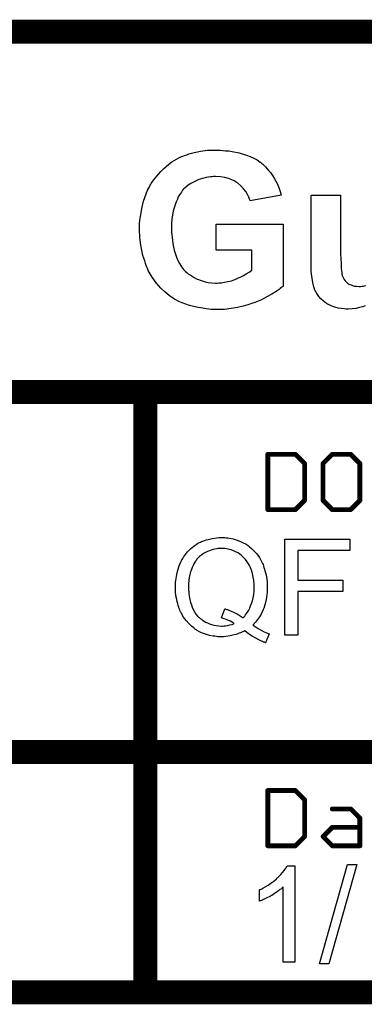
# Model space of a CAD drawing. Extents: x -1.5 to 9, y -3 to 5.
# Tile 261 of 368: x 6.995 to 7.282, y -3.01 to -2.19. Entities that reach past the tile are written whole.
import ezdxf

# ---------------------------------------------------------------- set-up
doc = ezdxf.new("R2010")
doc.units = 0
doc.layers.get('0').update_dxf_attribs({"linetype": 'CONTINUOUS'})
doc.layers.add('qfn16-30-34-a_mechanical_19', color=1, linetype='CONTINUOUS')

# ---------------------------------------------------------------- blocks, each defined once
blk = doc.blocks.new('D10')
at = {"const_width": 0.01}
blk.add_lwpolyline([(-0.005, 0, 1), (0.005, 0, 1)], format="xyb", close=True, dxfattribs=at)
blk = doc.blocks.new('D55')
at = {"const_width": 0.005}
blk.add_lwpolyline([(-0.0025, 0, 1), (0.0025, 0, 1)], format="xyb", close=True, dxfattribs=at)
blk = doc.blocks.new('D56')
at = {"const_width": 0.001}
blk.add_lwpolyline([(-0.0005, 0, 1), (0.0005, 0, 1)], format="xyb", close=True, dxfattribs=at)
blk = doc.blocks.new('D57')
at = {"const_width": 0.002}
blk.add_lwpolyline([(-0.001, 0, 1), (0.001, 0, 1)], format="xyb", close=True, dxfattribs=at)

msp = doc.modelspace()

# ---------------------------------------------------------------- linework, layer by layer
at = {"layer": 'qfn16-30-34-a_mechanical_19', "color": 1}
for points, const_width in [([(6.4, -2.2), (9, -2.2)], 0.02), ([(6.7, -2.5), (7.1, -2.5)], 0.02), ([(7.1, -2.5), (8.6, -2.5)], 0.02), ([(7.1, -2.8), (7.1, -2.5)], 0.02), ([(7.1, -2.495), (7.1, -2.495)], 0.01), ([(7.1, -2.495), (7.1, -2.495)], 0.01), ([(7.1, -2.505), (7.1, -2.505)], 0.01), ([(7.1, -2.505), (7.1, -2.505)], 0.01), ([(7.105, -2.5), (7.105, -2.5)], 0.01), ([(7.105, -2.5), (7.105, -2.5)], 0.01), ([(7.202, -2.598), (7.202, -2.551961)], 0.004), ([(7.202, -2.551961), (7.22502, -2.551961)], 0.004), ([(7.202, -2.550961), (7.202, -2.550961)], 0.002), ([(7.202, -2.550961), (7.202, -2.550961)], 0.002), ([(7.22502, -2.551961), (7.232693, -2.559634)], 0.004), ([(7.248039, -2.559634), (7.255712, -2.551961)], 0.004), ([(7.255712, -2.551961), (7.271059, -2.551961)], 0.004), ([(7.255712, -2.550961), (7.255712, -2.550961)], 0.002), ([(7.255712, -2.550961), (7.255712, -2.550961)], 0.002), ([(7.271059, -2.551961), (7.278732, -2.559634)], 0.004), ([(7.203, -2.551961), (7.203, -2.551961)], 0.002), ([(7.203, -2.551961), (7.203, -2.551961)], 0.002), ([(7.22502, -2.552961), (7.22502, -2.552961)], 0.002), ([(7.22502, -2.552961), (7.22502, -2.552961)], 0.002), ([(7.225727, -2.551254), (7.225727, -2.551254)], 0.002), ([(7.225727, -2.551254), (7.225727, -2.551254)], 0.002), ([(7.232693, -2.590327), (7.232693, -2.559634)], 0.004), ([(7.248039, -2.590327), (7.248039, -2.559634)], 0.004), ([(7.247332, -2.558927), (7.247332, -2.558927)], 0.002), ([(7.247332, -2.558927), (7.247332, -2.558927)], 0.002), ([(7.256419, -2.552668), (7.256419, -2.552668)], 0.002), ([(7.256419, -2.552668), (7.256419, -2.552668)], 0.002), ([(7.271059, -2.552961), (7.271059, -2.552961)], 0.002), ([(7.271059, -2.552961), (7.271059, -2.552961)], 0.002), ([(7.271766, -2.551254), (7.271766, -2.551254)], 0.002), ([(7.271766, -2.551254), (7.271766, -2.551254)], 0.002), ([(7.278732, -2.590327), (7.278732, -2.559634)], 0.004), ([(7.231986, -2.560341), (7.231986, -2.560341)], 0.002), ([(7.231986, -2.560341), (7.231986, -2.560341)], 0.002), ([(7.233693, -2.559634), (7.233693, -2.559634)], 0.002), ([(7.233693, -2.559634), (7.233693, -2.559634)], 0.002), ([(7.249039, -2.559634), (7.249039, -2.559634)], 0.002), ([(7.249039, -2.559634), (7.249039, -2.559634)], 0.002), ([(7.278025, -2.560341), (7.278025, -2.560341)], 0.002), ([(7.278025, -2.560341), (7.278025, -2.560341)], 0.002), ([(7.279732, -2.559634), (7.279732, -2.559634)], 0.002), ([(7.279732, -2.559634), (7.279732, -2.559634)], 0.002), ([(7.22502, -2.598), (7.232693, -2.590327)], 0.004), ([(7.231693, -2.590327), (7.231693, -2.590327)], 0.002), ([(7.231693, -2.590327), (7.231693, -2.590327)], 0.002), ([(7.2334, -2.591034), (7.2334, -2.591034)], 0.002), ([(7.2334, -2.591034), (7.2334, -2.591034)], 0.002), ([(7.248039, -2.590327), (7.255712, -2.598)], 0.004), ([(7.247039, -2.590327), (7.247039, -2.590327)], 0.002), ([(7.247039, -2.590327), (7.247039, -2.590327)], 0.002), ([(7.248746, -2.58962), (7.248746, -2.58962)], 0.002), ([(7.248746, -2.58962), (7.248746, -2.58962)], 0.002), ([(7.271059, -2.598), (7.278732, -2.590327)], 0.004), ([(7.277732, -2.590327), (7.277732, -2.590327)], 0.002), ([(7.277732, -2.590327), (7.277732, -2.590327)], 0.002), ([(7.279439, -2.591034), (7.279439, -2.591034)], 0.002), ([(7.279439, -2.591034), (7.279439, -2.591034)], 0.002), ([(7.202, -2.598), (7.22502, -2.598)], 0.004), ([(7.201, -2.598), (7.201, -2.598)], 0.002), ([(7.201, -2.598), (7.201, -2.598)], 0.002), ([(7.202, -2.597), (7.202, -2.597)], 0.002), ([(7.202, -2.597), (7.202, -2.597)], 0.002), ([(7.224312, -2.597293), (7.224312, -2.597293)], 0.002), ([(7.224312, -2.597293), (7.224312, -2.597293)], 0.002), ([(7.22502, -2.599), (7.22502, -2.599)], 0.002), ([(7.22502, -2.599), (7.22502, -2.599)], 0.002), ([(7.255712, -2.598), (7.271059, -2.598)], 0.004), ([(7.255005, -2.598707), (7.255005, -2.598707)], 0.002), ([(7.255005, -2.598707), (7.255005, -2.598707)], 0.002), ([(7.255712, -2.597), (7.255712, -2.597)], 0.002), ([(7.255712, -2.597), (7.255712, -2.597)], 0.002), ([(7.270352, -2.597293), (7.270352, -2.597293)], 0.002), ([(7.270352, -2.597293), (7.270352, -2.597293)], 0.002), ([(7.271059, -2.599), (7.271059, -2.599)], 0.002), ([(7.271059, -2.599), (7.271059, -2.599)], 0.002), ([(6.7, -2.8), (7.1, -2.8)], 0.02), ([(7.1, -2.8), (7.8, -2.8)], 0.02), ([(7.1, -3), (7.1, -2.8)], 0.02), ([(7.095, -2.8), (7.095, -2.8)], 0.01), ([(7.095, -2.8), (7.095, -2.8)], 0.01), ([(7.1, -2.795), (7.1, -2.795)], 0.01), ([(7.1, -2.795), (7.1, -2.795)], 0.01), ([(7.105, -2.8), (7.105, -2.8)], 0.01), ([(7.105, -2.8), (7.105, -2.8)], 0.01), ([(7.1, -2.805), (7.1, -2.805)], 0.01), ([(7.1, -2.805), (7.1, -2.805)], 0.01), ([(7.202, -2.878), (7.202, -2.831961)], 0.004), ([(7.202, -2.831961), (7.22502, -2.831961)], 0.004), ([(7.202, -2.830961), (7.202, -2.830961)], 0.002), ([(7.202, -2.830961), (7.202, -2.830961)], 0.002), ([(7.203, -2.831961), (7.203, -2.831961)], 0.002), ([(7.203, -2.831961), (7.203, -2.831961)], 0.002), ([(7.22502, -2.831961), (7.232693, -2.839634)], 0.004), ([(7.22502, -2.832961), (7.22502, -2.832961)], 0.002), ([(7.22502, -2.832961), (7.22502, -2.832961)], 0.002), ([(7.225727, -2.831254), (7.225727, -2.831254)], 0.002), ([(7.225727, -2.831254), (7.225727, -2.831254)], 0.002), ([(7.232693, -2.870327), (7.232693, -2.839634)], 0.004), ([(7.231986, -2.840341), (7.231986, -2.840341)], 0.002), ([(7.231986, -2.840341), (7.231986, -2.840341)], 0.002), ([(7.233693, -2.839634), (7.233693, -2.839634)], 0.002), ([(7.233693, -2.839634), (7.233693, -2.839634)], 0.002), ([(7.255712, -2.847307), (7.271059, -2.847307)], 0.004), ([(7.255712, -2.846307), (7.255712, -2.846307)], 0.002), ([(7.255712, -2.846307), (7.255712, -2.846307)], 0.002), ([(7.271059, -2.847307), (7.278732, -2.85498)], 0.004), ([(7.271059, -2.848307), (7.271059, -2.848307)], 0.002), ([(7.271059, -2.848307), (7.271059, -2.848307)], 0.002), ([(7.271766, -2.8466), (7.271766, -2.8466)], 0.002), ([(7.271766, -2.8466), (7.271766, -2.8466)], 0.002), ([(7.278732, -2.878), (7.278732, -2.85498)], 0.004), ([(7.248039, -2.870327), (7.255712, -2.862654)], 0.004), ([(7.255712, -2.862654), (7.278732, -2.862654)], 0.004), ([(7.255712, -2.861654), (7.255712, -2.861654)], 0.002), ([(7.255712, -2.861654), (7.255712, -2.861654)], 0.002), ([(7.278025, -2.855688), (7.278025, -2.855688)], 0.002), ([(7.278025, -2.855688), (7.278025, -2.855688)], 0.002), ([(7.279732, -2.85498), (7.279732, -2.85498)], 0.002), ([(7.279732, -2.85498), (7.279732, -2.85498)], 0.002), ([(7.22502, -2.878), (7.232693, -2.870327)], 0.004), ([(7.231693, -2.870327), (7.231693, -2.870327)], 0.002), ([(7.231693, -2.870327), (7.231693, -2.870327)], 0.002), ([(7.248039, -2.870327), (7.255712, -2.878)], 0.004), ([(7.247332, -2.86962), (7.247332, -2.86962)], 0.002), ([(7.247332, -2.86962), (7.247332, -2.86962)], 0.002), ([(7.248746, -2.86962), (7.248746, -2.86962)], 0.002), ([(7.248746, -2.86962), (7.248746, -2.86962)], 0.002), ([(7.256419, -2.863361), (7.256419, -2.863361)], 0.002), ([(7.256419, -2.863361), (7.256419, -2.863361)], 0.002), ([(7.278732, -2.863654), (7.278732, -2.863654)], 0.002), ([(7.278732, -2.863654), (7.278732, -2.863654)], 0.002), ([(7.202, -2.878), (7.22502, -2.878)], 0.004), ([(7.201, -2.878), (7.201, -2.878)], 0.002), ([(7.201, -2.878), (7.201, -2.878)], 0.002), ([(7.202, -2.877), (7.202, -2.877)], 0.002), ([(7.202, -2.877), (7.202, -2.877)], 0.002), ([(7.224312, -2.877293), (7.224312, -2.877293)], 0.002), ([(7.224312, -2.877293), (7.224312, -2.877293)], 0.002), ([(7.22502, -2.879), (7.22502, -2.879)], 0.002), ([(7.22502, -2.879), (7.22502, -2.879)], 0.002), ([(7.2334, -2.871034), (7.2334, -2.871034)], 0.002), ([(7.2334, -2.871034), (7.2334, -2.871034)], 0.002), ([(7.255712, -2.878), (7.278732, -2.878)], 0.004), ([(7.255005, -2.878707), (7.255005, -2.878707)], 0.002), ([(7.255005, -2.878707), (7.255005, -2.878707)], 0.002), ([(7.255712, -2.877), (7.255712, -2.877)], 0.002), ([(7.255712, -2.877), (7.255712, -2.877)], 0.002), ([(7.277732, -2.878), (7.277732, -2.878)], 0.002), ([(7.277732, -2.878), (7.277732, -2.878)], 0.002), ([(7.278732, -2.879), (7.278732, -2.879)], 0.002), ([(7.278732, -2.879), (7.278732, -2.879)], 0.002), ([(6.4, -3), (7.1, -3)], 0.02), ([(7.1, -3), (7.8, -3)], 0.02), ([(7.1, -2.995), (7.1, -2.995)], 0.01), ([(7.1, -2.995), (7.1, -2.995)], 0.01), ([(7.095, -3), (7.095, -3)], 0.01), ([(7.095, -3), (7.095, -3)], 0.01), ([(7.1, -3.005), (7.1, -3.005)], 0.01), ([(7.1, -3.005), (7.1, -3.005)], 0.01)]:
    msp.add_lwpolyline(points, dxfattribs=dict(at, const_width=const_width))
for points in [[(7.162376, -2.298734), (7.164413, -2.298919), (7.166819, -2.299104), (7.16941, -2.299289), (7.172187, -2.299845), (7.17811, -2.300955), (7.184218, -2.302806), (7.187365, -2.303917), (7.190327, -2.305213), (7.193103, -2.306693), (7.195694, -2.308544), (7.19588, -2.30873), (7.19625, -2.308915), (7.19699, -2.309655), (7.197916, -2.310396), (7.199026, -2.311321), (7.200137, -2.312617), (7.201432, -2.314097), (7.202913, -2.315763), (7.204394, -2.317614), (7.205875, -2.319651), (7.207356, -2.321872), (7.208651, -2.324463), (7.210132, -2.327055), (7.211243, -2.329831), (7.212353, -2.332978), (7.213094, -2.336124), (7.187365, -2.340937), (7.187365, -2.340752), (7.18718, -2.340567), (7.18681, -2.339456), (7.186069, -2.33779), (7.184959, -2.335569), (7.183663, -2.333163), (7.181812, -2.330756), (7.179591, -2.32835), (7.176999, -2.326129), (7.176629, -2.325944), (7.175704, -2.325204), (7.174038, -2.324278), (7.172002, -2.323352), (7.169225, -2.322242), (7.166078, -2.321501), (7.162561, -2.320761), (7.158489, -2.320576), (7.156823, -2.320576), (7.155713, -2.320761), (7.154232, -2.320946), (7.152566, -2.321131), (7.150715, -2.321501), (7.148679, -2.321872), (7.144422, -2.323167), (7.1422, -2.324093), (7.139979, -2.325204), (7.137758, -2.326499), (7.135537, -2.327795), (7.133501, -2.329646), (7.131465, -2.331497), (7.13128, -2.331682), (7.131095, -2.332052), (7.130539, -2.332608), (7.129984, -2.333533), (7.129243, -2.334644), (7.128318, -2.335939), (7.127392, -2.337605), (7.126652, -2.339456), (7.125727, -2.341677), (7.124801, -2.344084), (7.123876, -2.346675), (7.123135, -2.349452), (7.12258, -2.352598), (7.122025, -2.356115), (7.12184, -2.359632), (7.121654, -2.363519), (7.121654, -2.363704), (7.121654, -2.364445), (7.121654, -2.36574), (7.12184, -2.367221), (7.122025, -2.369257), (7.12221, -2.371293), (7.12258, -2.373885), (7.12295, -2.376476), (7.124061, -2.382029), (7.125912, -2.387767), (7.127022, -2.390544), (7.128318, -2.393135), (7.129984, -2.395727), (7.13165, -2.397948), (7.131835, -2.398133), (7.132205, -2.398503), (7.13276, -2.399058), (7.133501, -2.399799), (7.134611, -2.400539), (7.135722, -2.40165), (7.137203, -2.402575), (7.138869, -2.403686), (7.14072, -2.404796), (7.142571, -2.405722), (7.147198, -2.407573), (7.14979, -2.408313), (7.152381, -2.408869), (7.155343, -2.409239), (7.158304, -2.409424), (7.159785, -2.409424), (7.161266, -2.409239), (7.163487, -2.409054), (7.165893, -2.408684), (7.16867, -2.408128), (7.171631, -2.407388), (7.174593, -2.406277), (7.174778, -2.406277), (7.174963, -2.406092), (7.175889, -2.405722), (7.177555, -2.404982), (7.179406, -2.404056), (7.181627, -2.402945), (7.184033, -2.40165), (7.186439, -2.400169), (7.188661, -2.398503), (7.188661, -2.382029), (7.159045, -2.382029), (7.159045, -2.360372), (7.21476, -2.360372), (7.21476, -2.41183), (7.21439, -2.4122), (7.213834, -2.412571), (7.213279, -2.413126), (7.212353, -2.413866), (7.211428, -2.414607), (7.208837, -2.416458), (7.20532, -2.418494), (7.201247, -2.4209), (7.19662, -2.423307), (7.191067, -2.425528), (7.190882, -2.425528), (7.190327, -2.425713), (7.189586, -2.426083), (7.188475, -2.426453), (7.186995, -2.426823), (7.185329, -2.427379), (7.183478, -2.427934), (7.181442, -2.428489), (7.176814, -2.4296), (7.171446, -2.430525), (7.165893, -2.431266), (7.15997, -2.431451), (7.157934, -2.431451), (7.156638, -2.431266), (7.154787, -2.431266), (7.152751, -2.431081), (7.15053, -2.430711), (7.147939, -2.43034), (7.142571, -2.429415), (7.136648, -2.427934), (7.130539, -2.425898), (7.127763, -2.424602), (7.124801, -2.423121), (7.124616, -2.422936), (7.124246, -2.422751), (7.12332, -2.422196), (7.122395, -2.421456), (7.121099, -2.420715), (7.119803, -2.419604), (7.118137, -2.418309), (7.116472, -2.416828), (7.11277, -2.413496), (7.109068, -2.409239), (7.105551, -2.404426), (7.102404, -2.398873), (7.102404, -2.398688), (7.102034, -2.398133), (7.101664, -2.397207), (7.101293, -2.396097), (7.100738, -2.394616), (7.099998, -2.39295), (7.099442, -2.390914), (7.098702, -2.388693), (7.097962, -2.386287), (7.097406, -2.38351), (7.096111, -2.377772), (7.09537, -2.371479), (7.095, -2.36463), (7.095, -2.364445), (7.095, -2.363704), (7.095, -2.362594), (7.095185, -2.361298), (7.095185, -2.359447), (7.09537, -2.357411), (7.09574, -2.35519), (7.096111, -2.352598), (7.097036, -2.34723), (7.098517, -2.341122), (7.100553, -2.335014), (7.101849, -2.332052), (7.103329, -2.329091), (7.103515, -2.328905), (7.1037, -2.32835), (7.104255, -2.32761), (7.10481, -2.326499), (7.105736, -2.325204), (7.106846, -2.323723), (7.108142, -2.322057), (7.109438, -2.320206), (7.111104, -2.318355), (7.112955, -2.316319), (7.114991, -2.314283), (7.117212, -2.312247), (7.119618, -2.310396), (7.122025, -2.308359), (7.127763, -2.305028), (7.127948, -2.305028), (7.128318, -2.304657), (7.129058, -2.304472), (7.129984, -2.303917), (7.13128, -2.303547), (7.132575, -2.302992), (7.134426, -2.302436), (7.136277, -2.301696), (7.138313, -2.30114), (7.14072, -2.300585), (7.143311, -2.30003), (7.145903, -2.299475), (7.151826, -2.298734), (7.158489, -2.298549), (7.160711, -2.298549), (7.162376, -2.298734)], [(7.283247, -2.428304), (7.281025, -2.429045), (7.278434, -2.429785), (7.275472, -2.430525), (7.272326, -2.430896), (7.268994, -2.431081), (7.267328, -2.431081), (7.265662, -2.430896), (7.263441, -2.430525), (7.260664, -2.430155), (7.257888, -2.429415), (7.254926, -2.428304), (7.25215, -2.427008), (7.25178, -2.426823), (7.251039, -2.426268), (7.249559, -2.425343), (7.248078, -2.424047), (7.246227, -2.422381), (7.244561, -2.42053), (7.242895, -2.418124), (7.241414, -2.415532), (7.241229, -2.415162), (7.240859, -2.414237), (7.240303, -2.412571), (7.239748, -2.410164), (7.239193, -2.407203), (7.238638, -2.403686), (7.238267, -2.399614), (7.238082, -2.394986), (7.238082, -2.336124), (7.262701, -2.336124), (7.262701, -2.378883), (7.262701, -2.379068), (7.262701, -2.379808), (7.262701, -2.380733), (7.262701, -2.382029), (7.262701, -2.38351), (7.262701, -2.385176), (7.262886, -2.389063), (7.263071, -2.39332), (7.263256, -2.397207), (7.263441, -2.398873), (7.263626, -2.400539), (7.263811, -2.401835), (7.263996, -2.40276), (7.263996, -2.402945), (7.264181, -2.403501), (7.264552, -2.404241), (7.265107, -2.405352), (7.265662, -2.406462), (7.266588, -2.407573), (7.267513, -2.408684), (7.268809, -2.409794), (7.268994, -2.409979), (7.269549, -2.410164), (7.27029, -2.410535), (7.2714, -2.410905), (7.272696, -2.41146), (7.274362, -2.41183), (7.276028, -2.412015), (7.278064, -2.4122), (7.279175, -2.4122), (7.280285, -2.412015), (7.281766, -2.41183), (7.283617, -2.41146)], [(7.165148, -2.621265), (7.166189, -2.621265), (7.16723, -2.621381), (7.168619, -2.621613), (7.170007, -2.621844), (7.173016, -2.622422), (7.176486, -2.623348), (7.179842, -2.624736), (7.181577, -2.625546), (7.183313, -2.626472), (7.183428, -2.626588), (7.18366, -2.626703), (7.184123, -2.62705), (7.184817, -2.627398), (7.185511, -2.627976), (7.186437, -2.62867), (7.188404, -2.63029), (7.190486, -2.632373), (7.1928, -2.634918), (7.194998, -2.637926), (7.19685, -2.641282), (7.19685, -2.641397), (7.197081, -2.641744), (7.197312, -2.642207), (7.197544, -2.642901), (7.198007, -2.643827), (7.198354, -2.644868), (7.198817, -2.646141), (7.199279, -2.647529), (7.199627, -2.649033), (7.200089, -2.650653), (7.200552, -2.652389), (7.200899, -2.65424), (7.201362, -2.658289), (7.201593, -2.66257), (7.201593, -2.662686), (7.201593, -2.663033), (7.201593, -2.663496), (7.201593, -2.66419), (7.201478, -2.665116), (7.201478, -2.666157), (7.201362, -2.667314), (7.201246, -2.668471), (7.200899, -2.671248), (7.200321, -2.674256), (7.199627, -2.67738), (7.198585, -2.680388), (7.198585, -2.680504), (7.19847, -2.680735), (7.198238, -2.681198), (7.198007, -2.681661), (7.19766, -2.682355), (7.197312, -2.683165), (7.196387, -2.685016), (7.195114, -2.687214), (7.193494, -2.689528), (7.191643, -2.691842), (7.189561, -2.694156), (7.189676, -2.694156), (7.189908, -2.694388), (7.190255, -2.694619), (7.190833, -2.694966), (7.191412, -2.695429), (7.192222, -2.695892), (7.193957, -2.696933), (7.19604, -2.698206), (7.198354, -2.699479), (7.200783, -2.70052), (7.203097, -2.701561), (7.199974, -2.70885), (7.199858, -2.70885), (7.199627, -2.708735), (7.199164, -2.708503), (7.19847, -2.708272), (7.19766, -2.707925), (7.196734, -2.707462), (7.195693, -2.706999), (7.194536, -2.706421), (7.19199, -2.705032), (7.189098, -2.703412), (7.185974, -2.70133), (7.182734, -2.699016), (7.182619, -2.699016), (7.182387, -2.699247), (7.181809, -2.699479), (7.18123, -2.699826), (7.180305, -2.700173), (7.179379, -2.700636), (7.178222, -2.700983), (7.176949, -2.701445), (7.175561, -2.701908), (7.174057, -2.702371), (7.170702, -2.703181), (7.166999, -2.70376), (7.165032, -2.703875), (7.163065, -2.703991), (7.162024, -2.703991), (7.161214, -2.703875), (7.160288, -2.703875), (7.159132, -2.70376), (7.157859, -2.703528), (7.15647, -2.703297), (7.153462, -2.702718), (7.150107, -2.701793), (7.146636, -2.70052), (7.145016, -2.69971), (7.143281, -2.698784), (7.143165, -2.698669), (7.142934, -2.698553), (7.142471, -2.698206), (7.141892, -2.697859), (7.141082, -2.69728), (7.140272, -2.696586), (7.138306, -2.694966), (7.136107, -2.692884), (7.133909, -2.690338), (7.131711, -2.687446), (7.129744, -2.68409), (7.129744, -2.683975), (7.129512, -2.683628), (7.129281, -2.683165), (7.12905, -2.682471), (7.128702, -2.681545), (7.12824, -2.680504), (7.127777, -2.679231), (7.12743, -2.677843), (7.126967, -2.676339), (7.126504, -2.674719), (7.126157, -2.672983), (7.125694, -2.671016), (7.125231, -2.666967), (7.125, -2.662686), (7.125, -2.66257), (7.125, -2.662108), (7.125, -2.661529), (7.125116, -2.660719), (7.125116, -2.659678), (7.125231, -2.658405), (7.125347, -2.657017), (7.125578, -2.655513), (7.126157, -2.652157), (7.126967, -2.648571), (7.128124, -2.644753), (7.129744, -2.64105), (7.129859, -2.640934), (7.129975, -2.640587), (7.130207, -2.640124), (7.130669, -2.63943), (7.131132, -2.63862), (7.131711, -2.637695), (7.13333, -2.635497), (7.135182, -2.633182), (7.137611, -2.630753), (7.140272, -2.628323), (7.143396, -2.62624), (7.143512, -2.626125), (7.143859, -2.626009), (7.144322, -2.625778), (7.145016, -2.625431), (7.145826, -2.625084), (7.146752, -2.624621), (7.147909, -2.624158), (7.149181, -2.623695), (7.150685, -2.623232), (7.15219, -2.622769), (7.155545, -2.62196), (7.159247, -2.621381), (7.161214, -2.62115), (7.164338, -2.62115), (7.165148, -2.621265)], [(7.270435, -2.632026), (7.226932, -2.632026), (7.226932, -2.656785), (7.264534, -2.656785), (7.264534, -2.666273), (7.226932, -2.666273), (7.226932, -2.702602), (7.216287, -2.702602), (7.216287, -2.622538), (7.270435, -2.622538), (7.270435, -2.632026)], [(7.163297, -2.63029), (7.16214, -2.63029), (7.16133, -2.630406), (7.160288, -2.630521), (7.159132, -2.630753), (7.157859, -2.630984), (7.15647, -2.631331), (7.154851, -2.631794), (7.153346, -2.632257), (7.151727, -2.632951), (7.149991, -2.633761), (7.148371, -2.634687), (7.146752, -2.635844), (7.145132, -2.637001), (7.143628, -2.638505), (7.143512, -2.63862), (7.143281, -2.638852), (7.142934, -2.639315), (7.142471, -2.640009), (7.141776, -2.640819), (7.141198, -2.64186), (7.140504, -2.643133), (7.13981, -2.644521), (7.139, -2.646141), (7.138306, -2.647992), (7.137727, -2.649959), (7.137149, -2.652157), (7.13657, -2.654471), (7.136223, -2.657017), (7.135992, -2.659794), (7.135876, -2.662686), (7.135876, -2.662917), (7.135876, -2.66338), (7.135876, -2.66419), (7.135992, -2.665231), (7.136107, -2.666504), (7.136339, -2.668008), (7.13657, -2.669744), (7.136801, -2.671479), (7.137727, -2.675413), (7.138306, -2.67738), (7.139115, -2.679347), (7.139925, -2.681314), (7.140967, -2.683165), (7.142124, -2.685016), (7.143512, -2.686636), (7.143628, -2.686752), (7.143859, -2.686983), (7.144322, -2.687446), (7.1449, -2.687909), (7.14571, -2.688603), (7.146636, -2.689297), (7.147677, -2.689991), (7.14895, -2.690801), (7.150223, -2.691611), (7.151727, -2.692305), (7.153346, -2.692999), (7.155082, -2.693694), (7.157049, -2.694156), (7.159016, -2.694619), (7.161098, -2.694851), (7.163297, -2.694966), (7.164338, -2.694966), (7.165379, -2.694851), (7.166768, -2.694735), (7.168503, -2.694503), (7.170239, -2.694041), (7.172206, -2.693578), (7.174057, -2.692884), (7.173825, -2.692768), (7.173247, -2.692305), (7.172206, -2.691727), (7.170933, -2.691032), (7.169313, -2.690338), (7.167578, -2.689528), (7.165611, -2.688834), (7.163528, -2.688256), (7.166189, -2.680619), (7.166305, -2.680619), (7.166652, -2.680735), (7.167115, -2.680851), (7.167693, -2.681082), (7.168503, -2.681314), (7.169429, -2.681661), (7.171511, -2.682471), (7.173941, -2.683628), (7.176486, -2.6849), (7.178916, -2.686405), (7.181346, -2.688256), (7.181462, -2.68814), (7.181809, -2.687909), (7.182271, -2.68733), (7.18285, -2.686636), (7.183544, -2.68571), (7.184354, -2.684669), (7.185164, -2.683396), (7.18609, -2.681892), (7.1869, -2.680157), (7.187709, -2.67819), (7.188519, -2.676107), (7.189213, -2.673909), (7.189908, -2.671363), (7.19037, -2.668702), (7.190602, -2.66581), (7.190718, -2.662686), (7.190718, -2.66257), (7.190718, -2.662223), (7.190718, -2.66176), (7.190718, -2.661066), (7.190602, -2.660141), (7.190602, -2.659215), (7.190486, -2.658058), (7.190255, -2.656901), (7.189908, -2.65424), (7.189329, -2.651347), (7.188519, -2.648455), (7.187362, -2.645678), (7.187362, -2.645562), (7.187247, -2.645331), (7.187015, -2.644984), (7.186784, -2.644521), (7.185974, -2.643133), (7.184933, -2.641513), (7.183544, -2.639662), (7.181809, -2.637811), (7.179842, -2.635959), (7.177644, -2.63434), (7.177528, -2.63434), (7.177412, -2.634108), (7.177065, -2.633992), (7.176486, -2.633645), (7.175908, -2.633414), (7.175214, -2.633067), (7.173478, -2.632257), (7.171396, -2.631563), (7.168966, -2.630869), (7.166189, -2.630406), (7.163297, -2.63029)], [(7.252966, -2.976421), (7.245098, -2.976421), (7.268354, -2.893579), (7.276221, -2.893579), (7.252966, -2.976421)], [(7.224503, -2.975032), (7.214669, -2.975032), (7.214669, -2.912439), (7.214553, -2.912554), (7.213975, -2.913017), (7.213281, -2.913711), (7.212124, -2.914521), (7.210851, -2.915562), (7.209231, -2.916719), (7.20738, -2.917992), (7.205297, -2.919265), (7.205182, -2.919265), (7.205066, -2.919381), (7.204372, -2.919843), (7.203215, -2.920422), (7.201826, -2.921116), (7.200207, -2.921926), (7.198471, -2.922736), (7.196735, -2.923546), (7.195, -2.92424), (7.195, -2.914753), (7.195116, -2.914753), (7.195347, -2.914521), (7.19581, -2.914405), (7.196388, -2.914058), (7.197083, -2.913711), (7.197892, -2.913248), (7.199859, -2.912091), (7.202173, -2.910819), (7.204487, -2.909199), (7.206917, -2.907348), (7.209347, -2.905381), (7.209462, -2.905265), (7.209578, -2.905149), (7.209925, -2.904802), (7.210388, -2.904455), (7.211429, -2.903298), (7.212818, -2.90191), (7.214206, -2.90029), (7.21571, -2.898439), (7.216983, -2.896588), (7.21814, -2.894621), (7.224503, -2.894621), (7.224503, -2.975032)]]:
    msp.add_lwpolyline(points, dxfattribs=at)
for points, const_width in [([(7.105, -2.5, 1), (7.095, -2.5)], 0.01), ([(7.1, -2.495, 1), (7.1, -2.505)], 0.01), ([(7.1, -2.505, 1), (7.1, -2.495)], 0.01), ([(7.203, -2.551961, 1), (7.201, -2.551961)], 0.002), ([(7.202, -2.550961, 1), (7.202, -2.552961)], 0.002), ([(7.225727, -2.551254, 1.000854), (7.224312, -2.552668)], 0.002), ([(7.22502, -2.552961, 1), (7.22502, -2.550961)], 0.002), ([(7.255712, -2.550961, 1), (7.255712, -2.552961)], 0.002), ([(7.256419, -2.552668, 1), (7.255005, -2.551254)], 0.002), ([(7.271766, -2.551254, 1), (7.270352, -2.552668)], 0.002), ([(7.271059, -2.552961, 1), (7.271059, -2.550961)], 0.002), ([(7.233693, -2.559634, 1), (7.231693, -2.559634)], 0.002), ([(7.231986, -2.560341, 1), (7.2334, -2.558927)], 0.002), ([(7.249039, -2.559634, 1), (7.247039, -2.559634)], 0.002), ([(7.247332, -2.558927, 1), (7.248746, -2.560341)], 0.002), ([(7.279732, -2.559634, 1), (7.277732, -2.559634)], 0.002), ([(7.278025, -2.560341, 1), (7.279439, -2.558927)], 0.002), ([(7.231693, -2.590327, 1), (7.233693, -2.590327)], 0.002), ([(7.2334, -2.591034, 1), (7.231986, -2.58962)], 0.002), ([(7.248746, -2.58962, 1), (7.247332, -2.591034)], 0.002), ([(7.247039, -2.590327, 1), (7.249039, -2.590327)], 0.002), ([(7.277732, -2.590327, 1), (7.279732, -2.590327)], 0.002), ([(7.279439, -2.591034, 1), (7.278025, -2.58962)], 0.002), ([(7.202, -2.597, 1), (7.202, -2.599)], 0.002), ([(7.201, -2.598, 1), (7.203, -2.598)], 0.002), ([(7.224312, -2.597293, 0.999854), (7.225727, -2.598707)], 0.002), ([(7.22502, -2.599, 1), (7.22502, -2.597)], 0.002), ([(7.255712, -2.597, 1), (7.255712, -2.599)], 0.002), ([(7.255005, -2.598707, 1), (7.256419, -2.597293)], 0.002), ([(7.270352, -2.597293, 1), (7.271766, -2.598707)], 0.002), ([(7.271059, -2.599, 1), (7.271059, -2.597)], 0.002), ([(7.105, -2.8, 1), (7.095, -2.8)], 0.01), ([(7.1, -2.795, 1), (7.1, -2.805)], 0.01), ([(7.095, -2.8, 1), (7.105, -2.8)], 0.01), ([(7.1, -2.805, 1), (7.1, -2.795)], 0.01), ([(7.203, -2.831961, 1), (7.201, -2.831961)], 0.002), ([(7.202, -2.830961, 1), (7.202, -2.832961)], 0.002), ([(7.225727, -2.831254, 1.000854), (7.224312, -2.832668)], 0.002), ([(7.22502, -2.832961, 1), (7.22502, -2.830961)], 0.002), ([(7.233693, -2.839634, 1), (7.231693, -2.839634)], 0.002), ([(7.231986, -2.840341, 1), (7.2334, -2.838927)], 0.002), ([(7.255712, -2.846307, 1), (7.255712, -2.848307)], 0.002), ([(7.271766, -2.8466, 1), (7.270352, -2.848014)], 0.002), ([(7.271059, -2.848307, 1), (7.271059, -2.846307)], 0.002), ([(7.279732, -2.85498, 1), (7.277732, -2.85498)], 0.002), ([(7.278025, -2.855688, 0.999854), (7.279439, -2.854273)], 0.002), ([(7.255712, -2.861654, 1), (7.255712, -2.863654)], 0.002), ([(7.256419, -2.863361, 1), (7.255005, -2.861947)], 0.002), ([(7.278732, -2.863654, 1), (7.278732, -2.861654)], 0.002), ([(7.231693, -2.870327, 1), (7.233693, -2.870327)], 0.002), ([(7.2334, -2.871034, 1), (7.231986, -2.86962)], 0.002), ([(7.248746, -2.86962, 1), (7.247332, -2.871034)], 0.002), ([(7.247332, -2.86962, 1), (7.248746, -2.871034)], 0.002), ([(7.202, -2.877, 1), (7.202, -2.879)], 0.002), ([(7.201, -2.878, 1), (7.203, -2.878)], 0.002), ([(7.224312, -2.877293, 0.999854), (7.225727, -2.878707)], 0.002), ([(7.22502, -2.879, 1), (7.22502, -2.877)], 0.002), ([(7.255712, -2.877, 1), (7.255712, -2.879)], 0.002), ([(7.255005, -2.878707, 1), (7.256419, -2.877293)], 0.002), ([(7.277732, -2.878, 1), (7.279732, -2.878)], 0.002), ([(7.278732, -2.879, 1), (7.278732, -2.877)], 0.002), ([(7.1, -2.995, 1), (7.1, -3.005)], 0.01), ([(7.1, -3.005, 1), (7.1, -2.995)], 0.01), ([(7.095, -3, 1), (7.105, -3)], 0.01)]:
    msp.add_lwpolyline(points, format="xyb", dxfattribs=dict(at, const_width=const_width))

# ---------------------------------------------------------------- block references
at = {"layer": 'qfn16-30-34-a_mechanical_19'}
for name, p in [('D10', (7.1, -2.5)), ('D10', (7.1, -2.5)), ('D10', (7.1, -2.5)), ('D55', (7.1, -2.495)), ('D55', (7.1, -2.495)), ('D55', (7.1, -2.495)), ('D55', (7.1, -2.495)), ('D55', (7.095, -2.5)), ('D55', (7.1, -2.505)), ('D55', (7.1, -2.505)), ('D55', (7.1, -2.505)), ('D55', (7.1, -2.505)), ('D55', (7.105, -2.5)), ('D55', (7.105, -2.5)), ('D55', (7.105, -2.5)), ('D57', (7.202, -2.551961)), ('D57', (7.202, -2.551961)), ('D56', (7.202, -2.550961)), ('D56', (7.202, -2.550961)), ('D56', (7.202, -2.550961)), ('D57', (7.22502, -2.551961)), ('D57', (7.22502, -2.551961)), ('D56', (7.22502, -2.550961)), ('D57', (7.255712, -2.551961)), ('D57', (7.255712, -2.551961)), ('D56', (7.255712, -2.550961)), ('D56', (7.255712, -2.550961)), ('D56', (7.255712, -2.550961)), ('D57', (7.271059, -2.551961)), ('D57', (7.271059, -2.551961)), ('D56', (7.271059, -2.550961)), ('D56', (7.201, -2.551961)), ('D56', (7.202, -2.552961)), ('D56', (7.203, -2.551961)), ('D56', (7.203, -2.551961)), ('D56', (7.203, -2.551961)), ('D56', (7.224312, -2.552668)), ('D56', (7.22502, -2.552961)), ('D56', (7.22502, -2.552961)), ('D56', (7.22502, -2.552961)), ('D56', (7.225727, -2.551254)), ('D56', (7.225727, -2.551254)), ('D56', (7.225727, -2.551254)), ('D57', (7.232693, -2.559634)), ('D57', (7.232693, -2.559634)), ('D56', (7.2334, -2.558927)), ('D57', (7.248039, -2.559634)), ('D57', (7.248039, -2.559634)), ('D56', (7.247332, -2.558927)), ('D56', (7.247332, -2.558927)), ('D56', (7.247332, -2.558927)), ('D56', (7.255005, -2.551254)), ('D56', (7.255712, -2.552961)), ('D56', (7.256419, -2.552668)), ('D56', (7.256419, -2.552668)), ('D56', (7.256419, -2.552668)), ('D56', (7.270352, -2.552668)), ('D56', (7.271059, -2.552961)), ('D56', (7.271059, -2.552961)), ('D56', (7.271059, -2.552961)), ('D56', (7.271766, -2.551254)), ('D56', (7.271766, -2.551254)), ('D56', (7.271766, -2.551254)), ('D57', (7.278732, -2.559634)), ('D57', (7.278732, -2.559634)), ('D56', (7.279439, -2.558927)), ('D56', (7.231693, -2.559634)), ('D56', (7.231986, -2.560341)), ('D56', (7.231986, -2.560341)), ('D56', (7.231986, -2.560341)), ('D56', (7.233693, -2.559634)), ('D56', (7.233693, -2.559634)), ('D56', (7.233693, -2.559634)), ('D56', (7.247039, -2.559634)), ('D56', (7.248746, -2.560341)), ('D56', (7.249039, -2.559634)), ('D56', (7.249039, -2.559634)), ('D56', (7.249039, -2.559634)), ('D56', (7.277732, -2.559634)), ('D56', (7.278025, -2.560341)), ('D56', (7.278025, -2.560341)), ('D56', (7.278025, -2.560341)), ('D56', (7.279732, -2.559634)), ('D56', (7.279732, -2.559634)), ('D56', (7.279732, -2.559634)), ('D57', (7.232693, -2.590327)), ('D56', (7.231693, -2.590327)), ('D56', (7.231693, -2.590327)), ('D56', (7.231693, -2.590327)), ('D56', (7.231986, -2.58962)), ('D56', (7.2334, -2.591034)), ('D56', (7.2334, -2.591034)), ('D56', (7.2334, -2.591034)), ('D56', (7.233693, -2.590327)), ('D57', (7.248039, -2.590327)), ('D57', (7.248039, -2.590327)), ('D56', (7.247039, -2.590327)), ('D56', (7.247039, -2.590327)), ('D56', (7.247039, -2.590327)), ('D56', (7.247332, -2.591034)), ('D56', (7.248746, -2.58962)), ('D56', (7.248746, -2.58962)), ('D56', (7.248746, -2.58962)), ('D56', (7.249039, -2.590327)), ('D57', (7.278732, -2.590327)), ('D57', (7.278732, -2.590327)), ('D56', (7.277732, -2.590327)), ('D56', (7.277732, -2.590327)), ('D56', (7.277732, -2.590327)), ('D56', (7.278025, -2.58962)), ('D56', (7.279439, -2.591034)), ('D56', (7.279439, -2.591034)), ('D56', (7.279439, -2.591034)), ('D56', (7.279732, -2.590327)), ('D57', (7.202, -2.598)), ('D57', (7.202, -2.598)), ('D56', (7.201, -2.598)), ('D56', (7.201, -2.598)), ('D56', (7.201, -2.598)), ('D56', (7.202, -2.597)), ('D56', (7.202, -2.597)), ('D56', (7.202, -2.597)), ('D56', (7.202, -2.599)), ('D56', (7.203, -2.598)), ('D57', (7.22502, -2.598)), ('D56', (7.224312, -2.597293)), ('D56', (7.224312, -2.597293)), ('D56', (7.224312, -2.597293)), ('D56', (7.22502, -2.597)), ('D56', (7.22502, -2.599)), ('D56', (7.22502, -2.599)), ('D56', (7.22502, -2.599)), ('D56', (7.225727, -2.598707)), ('D57', (7.255712, -2.598)), ('D57', (7.255712, -2.598)), ('D56', (7.255005, -2.598707)), ('D56', (7.255005, -2.598707)), ('D56', (7.255005, -2.598707)), ('D56', (7.255712, -2.597)), ('D56', (7.255712, -2.597)), ('D56', (7.255712, -2.597)), ('D56', (7.255712, -2.599)), ('D56', (7.256419, -2.597293)), ('D57', (7.271059, -2.598)), ('D56', (7.270352, -2.597293)), ('D56', (7.270352, -2.597293)), ('D56', (7.270352, -2.597293)), ('D56', (7.271059, -2.597)), ('D56', (7.271059, -2.599)), ('D56', (7.271059, -2.599)), ('D56', (7.271059, -2.599)), ('D56', (7.271766, -2.598707)), ('D10', (7.1, -2.8)), ('D10', (7.1, -2.8)), ('D10', (7.1, -2.8)), ('D55', (7.095, -2.8)), ('D55', (7.095, -2.8)), ('D55', (7.095, -2.8)), ('D55', (7.095, -2.8)), ('D55', (7.1, -2.795)), ('D55', (7.1, -2.795)), ('D55', (7.1, -2.795)), ('D55', (7.1, -2.795)), ('D55', (7.105, -2.8)), ('D55', (7.105, -2.8)), ('D55', (7.105, -2.8)), ('D55', (7.105, -2.8)), ('D55', (7.1, -2.805)), ('D55', (7.1, -2.805)), ('D55', (7.1, -2.805)), ('D55', (7.1, -2.805)), ('D57', (7.202, -2.831961)), ('D57', (7.202, -2.831961)), ('D56', (7.201, -2.831961)), ('D56', (7.202, -2.830961)), ('D56', (7.202, -2.830961)), ('D56', (7.202, -2.830961)), ('D56', (7.202, -2.832961)), ('D56', (7.203, -2.831961)), ('D56', (7.203, -2.831961)), ('D56', (7.203, -2.831961)), ('D57', (7.22502, -2.831961)), ('D57', (7.22502, -2.831961)), ('D56', (7.224312, -2.832668)), ('D56', (7.22502, -2.830961)), ('D56', (7.22502, -2.832961)), ('D56', (7.22502, -2.832961)), ('D56', (7.22502, -2.832961)), ('D56', (7.225727, -2.831254)), ('D56', (7.225727, -2.831254)), ('D56', (7.225727, -2.831254)), ('D57', (7.232693, -2.839634)), ('D57', (7.232693, -2.839634)), ('D56', (7.231693, -2.839634)), ('D56', (7.231986, -2.840341)), ('D56', (7.231986, -2.840341)), ('D56', (7.231986, -2.840341)), ('D56', (7.2334, -2.838927)), ('D56', (7.233693, -2.839634)), ('D56', (7.233693, -2.839634)), ('D56', (7.233693, -2.839634)), ('D57', (7.255712, -2.847307)), ('D56', (7.255712, -2.846307)), ('D56', (7.255712, -2.846307)), ('D56', (7.255712, -2.846307)), ('D57', (7.271059, -2.847307)), ('D57', (7.271059, -2.847307)), ('D56', (7.271059, -2.846307)), ('D56', (7.255712, -2.848307)), ('D56', (7.270352, -2.848014)), ('D56', (7.271059, -2.848307)), ('D56', (7.271059, -2.848307)), ('D56', (7.271059, -2.848307)), ('D56', (7.271766, -2.8466)), ('D56', (7.271766, -2.8466)), ('D56', (7.271766, -2.8466)), ('D57', (7.278732, -2.85498)), ('D57', (7.278732, -2.85498)), ('D56', (7.279439, -2.854273)), ('D57', (7.255712, -2.862654)), ('D57', (7.255712, -2.862654)), ('D56', (7.255005, -2.861947)), ('D56', (7.255712, -2.861654)), ('D56', (7.255712, -2.861654)), ('D56', (7.255712, -2.861654)), ('D56', (7.277732, -2.85498)), ('D57', (7.278732, -2.862654)), ('D56', (7.278025, -2.855688)), ('D56', (7.278025, -2.855688)), ('D56', (7.278025, -2.855688)), ('D56', (7.278732, -2.861654)), ('D56', (7.279732, -2.85498)), ('D56', (7.279732, -2.85498)), ('D56', (7.279732, -2.85498)), ('D57', (7.232693, -2.870327)), ('D57', (7.232693, -2.870327)), ('D56', (7.231693, -2.870327)), ('D56', (7.231693, -2.870327)), ('D56', (7.231693, -2.870327)), ('D56', (7.231986, -2.86962)), ('D56', (7.233693, -2.870327)), ('D57', (7.248039, -2.870327)), ('D57', (7.248039, -2.870327)), ('D56', (7.247332, -2.86962)), ('D56', (7.247332, -2.86962)), ('D56', (7.247332, -2.86962)), ('D56', (7.248746, -2.86962)), ('D56', (7.248746, -2.86962)), ('D56', (7.248746, -2.86962)), ('D56', (7.255712, -2.863654)), ('D56', (7.256419, -2.863361)), ('D56', (7.256419, -2.863361)), ('D56', (7.256419, -2.863361)), ('D56', (7.278732, -2.863654)), ('D56', (7.278732, -2.863654)), ('D56', (7.278732, -2.863654)), ('D57', (7.202, -2.878)), ('D57', (7.202, -2.878)), ('D56', (7.201, -2.878)), ('D56', (7.201, -2.878)), ('D56', (7.201, -2.878)), ('D56', (7.202, -2.877)), ('D56', (7.202, -2.877)), ('D56', (7.202, -2.877)), ('D56', (7.202, -2.879)), ('D56', (7.203, -2.878)), ('D57', (7.22502, -2.878)), ('D56', (7.224312, -2.877293)), ('D56', (7.224312, -2.877293)), ('D56', (7.224312, -2.877293)), ('D56', (7.22502, -2.877)), ('D56', (7.22502, -2.879)), ('D56', (7.22502, -2.879)), ('D56', (7.22502, -2.879)), ('D56', (7.225727, -2.878707)), ('D56', (7.2334, -2.871034)), ('D56', (7.2334, -2.871034)), ('D56', (7.2334, -2.871034)), ('D56', (7.247332, -2.871034)), ('D56', (7.248746, -2.871034)), ('D57', (7.255712, -2.878)), ('D57', (7.255712, -2.878)), ('D56', (7.255005, -2.878707)), ('D56', (7.255005, -2.878707)), ('D56', (7.255005, -2.878707)), ('D56', (7.255712, -2.877)), ('D56', (7.255712, -2.877)), ('D56', (7.255712, -2.877)), ('D56', (7.255712, -2.879)), ('D56', (7.256419, -2.877293)), ('D57', (7.278732, -2.878)), ('D57', (7.278732, -2.878)), ('D56', (7.277732, -2.878)), ('D56', (7.277732, -2.878)), ('D56', (7.277732, -2.878)), ('D56', (7.278732, -2.877)), ('D56', (7.278732, -2.879)), ('D56', (7.278732, -2.879)), ('D56', (7.278732, -2.879)), ('D56', (7.279732, -2.878)), ('D10', (7.1, -3)), ('D10', (7.1, -3)), ('D10', (7.1, -3)), ('D55', (7.1, -2.995)), ('D55', (7.1, -2.995)), ('D55', (7.1, -2.995)), ('D55', (7.1, -2.995)), ('D55', (7.095, -3)), ('D55', (7.095, -3)), ('D55', (7.095, -3)), ('D55', (7.1, -3.005)), ('D55', (7.1, -3.005)), ('D55', (7.1, -3.005)), ('D55', (7.1, -3.005)), ('D55', (7.105, -3))]:
    msp.add_blockref(name, p, dxfattribs=at)

doc.saveas('drawing.dxf')
